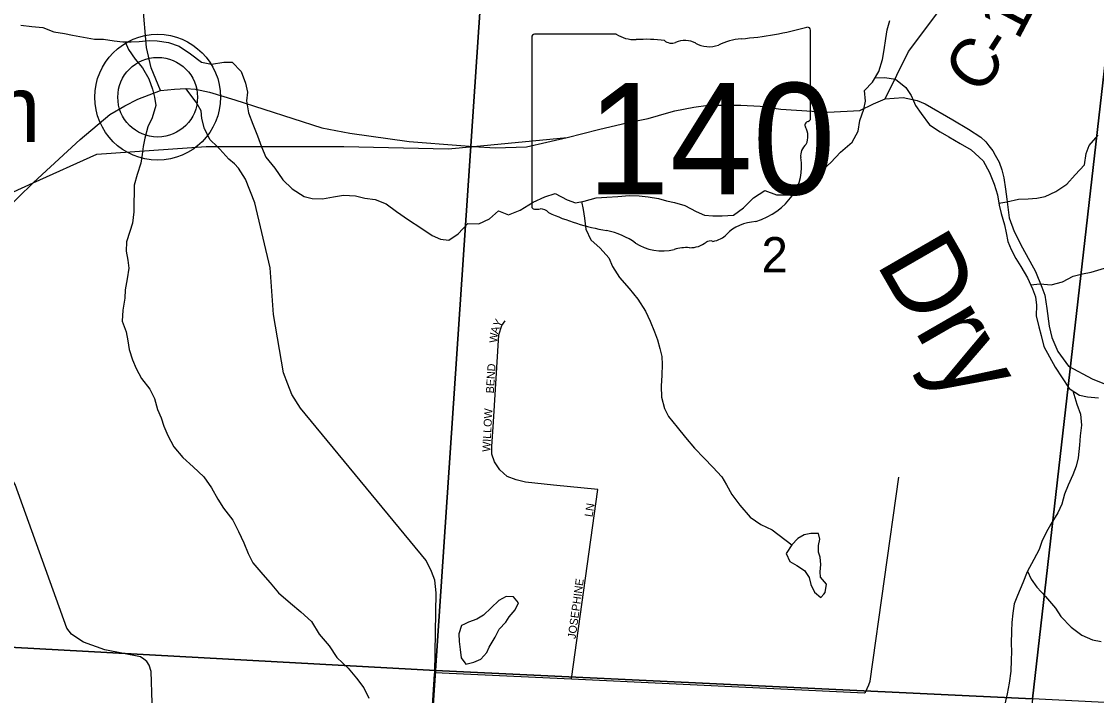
# Model space of a CAD drawing. Extents: x 1624196 to 2029251, y 146837 to 440034.
# Drawn here: x 1869991 to 1876705, y 275584 to 279793 of the extents above; entities that cross this region are included whole.
import ezdxf

# ---------------------------------------------------------------- set-up
doc = ezdxf.new("R2010")
doc.units = 0
for name, color, linetype in [('GM_P_State_Alignment', 7, 'Continuous'), ('GM_X_County_Road', 7, 'Continuous'), ('GM_X_County_Road_Text', 7, 'Continuous'), ('GM_X_Minor_Lake', 7, 'Continuous'), ('GM_X_Minor_River', 7, 'Continuous'), ('GM_X_Minor_River_Text', 7, 'Continuous'), ('GM_X_Section', 7, 'Continuous'), ('GM_X_Section_Text', 7, 'Continuous'), ('GM_X_State_Location', 7, 'Continuous'), ('GM_X_State_Route', 7, 'Continuous'), ('GM_X_State_Shield', 7, 'Continuous'), ('GM_X_Township_Road', 7, 'Continuous'), ('GM_X_Township_Subdivision', 7, 'Continuous'), ('GM_X_Township_Subdivision_Text', 7, 'Continuous'), ('GM_X_Unincorporated', 7, 'Continuous'), ('GM_X_Unincorporated_Location', 7, 'Continuous'), ('GM_X_Unincorporated_Text', 7, 'Continuous')]:
    doc.layers.add(name, color=color, linetype=linetype)

msp = doc.modelspace()

# ---------------------------------------------------------------- linework, layer by layer
at = {"layer": 'GM_P_State_Alignment'}
msp.add_lwpolyline([(1867348.5, 277261), (1867740.4, 277501.5), (1868036.8, 277693.6), (1868599.3, 278058.2), (1869156.1, 278392.2), (1869792.3, 278662.6), (1870063.5, 278785.3), (1870460.4, 278964.8), (1871144.4, 279012.5), (1871212, 279012.5), (1872003.4, 279012.5), (1872655.6, 278996.6), (1872814.3, 279012), (1873399, 279068.6)], dxfattribs=at)
at = {"layer": 'GM_X_County_Road'}
for points in [[(1870859, 279362.3), (1870800.2, 279503.3), (1870771.7, 279629.3), (1870748.1, 279900.3), (1870717, 280323.5), (1870716.2, 280333.6), (1870673.1, 280906.3), (1870628.6, 281264.1), (1870628.4, 281265.1)], [(1875384.9, 279309.3), (1875531.4, 279606.1), (1875733, 279873), (1875907.9, 280203.7), (1876040, 280486.9), (1876106.9, 280572.6), (1876209.1, 280677.3), (1876327.3, 280772.6), (1876409.6, 280821.1), (1876486.5, 280850.2), (1876607, 280880.7), (1876662, 280878.8), (1876755.9, 280866.5), (1876897.8, 280876.9), (1877059.5, 280965.1), (1877158.5, 281024.9), (1877171.2, 281032.5)], [(1872448.8, 273837.1), (1872571.1, 275715.8), (1872571.4, 275728), (1872581.1, 276225.3), (1872572.2, 276303.9), (1872551.8, 276357), (1872517.6, 276426.7), (1871733.8, 277377.9), (1871678.4, 277463.1), (1871653.9, 277528.4), (1871626.3, 277597.9), (1871565, 277963.8), (1871544.7, 278255), (1871447.8, 278659.4), (1871389.2, 278808.7), (1871346, 278876), (1871322, 278904.8), (1871284.7, 278932.4), (1871229.5, 278996.1), (1871212, 279012.5), (1871168.2, 279053.7), (1871133.4, 279123.4), (1871117.8, 279185.9), (1871113, 279235.1), (1871081.8, 279288), (1871016.8, 279374)]]:
    msp.add_lwpolyline(points, dxfattribs=at)
at = {"layer": 'GM_X_Minor_Lake'}
for points in [[(1875001.4, 276216.1), (1875011.6, 276227.7), (1875019.8, 276277.8), (1874982, 276322.1), (1874980.1, 276356.2), (1874984.3, 276402.3), (1874978.5, 276448.4), (1874968.7, 276478.6), (1874968.8, 276520.7), (1874977, 276560.7), (1874969.2, 276594.8), (1874921.1, 276595.1), (1874879, 276587.2), (1874840.8, 276563.4), (1874802.6, 276525.4)], [(1874802.6, 276525.4), (1874766.3, 276469.5), (1874790.1, 276421.2), (1874834.1, 276395), (1874882, 276364.7), (1874909.9, 276320.4), (1874921.7, 276276.3), (1874943.5, 276228), (1874983.4, 276195.8), (1875001.4, 276216.1)], [(1872912.4, 275885.1), (1872949.2, 275948.5), (1872973.5, 275998.5), (1873015.7, 276040.5), (1873035.9, 276074.4), (1873074.2, 276118.4), (1873094.4, 276162.4), (1873064.5, 276200.6), (1873018.4, 276200.8), (1872972.3, 276177), (1872875.7, 276085.2), (1872835.5, 276059.3), (1872783.4, 276041.5), (1872757, 276029.7)], [(1872757, 276029.7), (1872739.2, 276021.7), (1872723, 275969.6), (1872724.8, 275921.5), (1872730.5, 275871.3), (1872736.3, 275819.2), (1872766.2, 275778.9), (1872816.3, 275792.7), (1872860.5, 275810.6), (1872896.7, 275852.5), (1872912.4, 275885.1)]]:
    msp.add_lwpolyline(points, dxfattribs=at)
at = {"layer": 'GM_X_Minor_River'}
for points in [[(1869985.6, 279769.9), (1870055.7, 279761.5), (1870123.8, 279755.2), (1870191.8, 279728.8), (1870259.8, 279718.5), (1870309.9, 279708.2), (1870377.9, 279693.9), (1870445.9, 279681.5), (1870502, 279681.3), (1870570.1, 279672.9), (1870624.1, 279666.7), (1870676.2, 279666.4), (1870726.3, 279668.2), (1870788.4, 279673.9), (1870838.5, 279671.7), (1870908.6, 279661.3), (1870974.6, 279639), (1871046.5, 279590.5), (1871114.3, 279538.1), (1871176.4, 279525.8), (1871254.5, 279539.4), (1871306.6, 279539.2), (1871362.5, 279480.8), (1871390.2, 279408.5), (1871401.9, 279352.3), (1871395.7, 279298.2), (1871409.4, 279221.9), (1871435.1, 279151.6), (1871464.8, 279079.3), (1871490.6, 279011), (1871516.3, 278944.7)], [(1871516.3, 278944.7), (1871572.1, 278876.3), (1871623.9, 278803.9), (1871681.7, 278747.5), (1871755.6, 278699), (1871805.6, 278686.7), (1871869.7, 278684.4), (1871939.9, 278698.1), (1872002, 278707.9), (1872076.1, 278703.5), (1872136.1, 278689.2), (1872200.2, 278680.9), (1872268.2, 278654.5), (1872332.1, 278606.1), (1872407.9, 278553.6), (1872485.8, 278505.1), (1872555.7, 278456.7), (1872607.7, 278432.4), (1872659.8, 278426.1), (1872718, 278465.9), (1872778.4, 278531.8), (1872846.5, 278529.5), (1872914.7, 278561.3), (1872969.1, 278611.1), (1873033, 278584.8), (1873105.3, 278614.5), (1873187.6, 278664.3), (1873259.9, 278698), (1873324.1, 278717.8), (1873398, 278679.3), (1873452, 278661), (1873506.1, 278670.8), (1873580.3, 278692.5), (1873646.5, 278696.2), (1873714.6, 278699.9), (1873788.7, 278705.6), (1873848.8, 278703.3), (1873904.9, 278697), (1873968.9, 278686.7), (1874018.9, 278672.5), (1874069, 278662.2), (1874135, 278643.8), (1874204.9, 278605.4), (1874256.9, 278583.1), (1874309, 278578.9), (1874367, 278578.6), (1874437.2, 278582.3), (1874501.5, 278628.1), (1874563.8, 278692), (1874634.2, 278737.8), (1874706.1, 278709.4), (1874776.2, 278711.1), (1874842.5, 278748.9), (1874916.9, 278812.7), (1874981.2, 278854.5), (1875045.6, 278912.4), (1875105.9, 278976.2), (1875178.3, 279040.1), (1875216.7, 279108.1), (1875227, 279174.2), (1875251.3, 279244.3), (1875261.6, 279294.3), (1875255.9, 279362.5), (1875306.2, 279414.4), (1875346.5, 279480.4), (1875368.9, 279554.5), (1875379.2, 279616.6), (1875389.5, 279686.8), (1875397.8, 279740.8), (1875414, 279798.9)], [(1870638.2, 279666.6), (1870658, 279618.4), (1870699.8, 279558), (1870745.6, 279503.7), (1870785.4, 279435.3), (1870809.1, 279371.1), (1870820.9, 279320.9), (1870828.7, 279268.7), (1870806.3, 279190.6), (1870780, 279134.6), (1870761.7, 279064.5), (1870751.4, 279012.4), (1870745.2, 278962.3), (1870737, 278908.2), (1870712.6, 278838.2), (1870694.3, 278770.1), (1870694.1, 278720), (1870691.8, 278663.8), (1870691.5, 278603.7), (1870683.2, 278533.5), (1870667, 278481.5), (1870646.6, 278417.4), (1870644.4, 278359.3), (1870654.2, 278303.1), (1870661.9, 278252.9), (1870651.6, 278184.8), (1870637.3, 278116.7), (1870635.1, 278064.6), (1870622.7, 277990.5), (1870620.4, 277920.3), (1870644.2, 277854), (1870653.9, 277797.8), (1870663.7, 277743.6), (1870683.4, 277679.4), (1870707.2, 277625.1), (1870741, 277562.8), (1870792.8, 277496.4), (1870820.6, 277438.1), (1870840.3, 277369.9), (1870862.1, 277317.6), (1870879.9, 277265.4), (1870903.7, 277207.2), (1870941.4, 277136.8), (1870999.2, 277070.4), (1871063.1, 277011.9), (1871128.9, 276949.5), (1871176.7, 276881.1), (1871216.4, 276808.7), (1871252.2, 276752.4), (1871310, 276678), (1871345.7, 276607.6), (1871379.4, 276537.3), (1871407.2, 276471), (1871435, 276412.7), (1871498.7, 276340.2), (1871544.6, 276287.9), (1871596.4, 276225.5), (1871670.2, 276161), (1871736.1, 276106.5), (1871801.9, 276046.1), (1871849.6, 275965.7), (1871911.4, 275893.2), (1871961.2, 275820.8), (1872031, 275754.3), (1872082.8, 275691.9), (1872128.6, 275631.5), (1872160.3, 275567.2)], [(1875322.5, 279441.2), (1875382.4, 279442.2), (1875450.5, 279431.8), (1875514.3, 279381.4), (1875548.2, 279331.1), (1875575.9, 279268.8), (1875609.8, 279218.6), (1875661.5, 279148.1), (1875729.4, 279103.7), (1875783.4, 279073.4), (1875853.3, 279031), (1875923.2, 278990.6), (1875997.1, 278922), (1876036.8, 278849.7), (1876066.5, 278777.4), (1876086.3, 278711.1), (1876098, 278644.9), (1876109.8, 278592.7), (1876131.5, 278522.4), (1876141.3, 278472.3), (1876151.1, 278418.1), (1876172.9, 278367.9), (1876200.7, 278313.6), (1876232.5, 278263.3), (1876274.2, 278191), (1876306, 278122.6), (1876323.8, 278072.4), (1876331.6, 278020.3), (1876329.3, 277954.1), (1876345, 277885.9), (1876360.8, 277831.7), (1876376.5, 277763.4), (1876448, 277634.8), (1876491.8, 277568.4), (1876535.6, 277500), (1876599.5, 277459.6), (1876649.5, 277449.4), (1876717.6, 277443.1)], [(1876095.7, 278657.8), (1876146.1, 278666.7), (1876218.3, 278682.5), (1876278.4, 278686.2), (1876332.5, 278690), (1876384.7, 278699.8), (1876450.9, 278731.5), (1876519.2, 278777.3), (1876571.5, 278835.2), (1876629.9, 278897.1), (1876640.2, 278967.3), (1876660.5, 279017.3), (1876714.9, 279083.2)], [(1873488.1, 278667.6), (1873499.9, 278618.7), (1873507.7, 278564.5), (1873515.4, 278496.3), (1873547.1, 278430), (1873605, 278377.6), (1873658.8, 278317.2), (1873682.6, 278263), (1873726.4, 278194.6), (1873786.1, 278126.1), (1873839.9, 278057.7), (1873887.7, 277983.3), (1873917.4, 277921), (1873945.2, 277854.7), (1873963, 277804.5), (1873978.8, 277750.3), (1873990.6, 277700.1), (1873992.4, 277650), (1873990.1, 277583.8), (1873985.8, 277515.7), (1873987.5, 277447.5), (1874007.2, 277375.2), (1874033, 277325), (1874086.8, 277258.6), (1874138.6, 277194.2), (1874194.4, 277127.8), (1874254.2, 277065.3), (1874308, 277008.9), (1874365.8, 276948.5), (1874393.6, 276898.3), (1874427.4, 276838), (1874477.2, 276771.5), (1874543, 276697.1), (1874608.9, 276650.6), (1874678.8, 276618.2), (1874802.6, 276525.4)], [(1876294.2, 278148), (1876354.2, 278154.5), (1876422.3, 278148.2), (1876492.5, 278165.9), (1876560.7, 278201.7), (1876618.9, 278217.5), (1876673, 278227.2), (1876755.2, 278253)], [(1876558, 277485.8), (1876583.2, 277403.6), (1876605, 277341.3), (1876612.7, 277271.1), (1876604.4, 277205), (1876600.1, 277146.8), (1876591.7, 277068.7), (1876579.5, 277016.6), (1876557.2, 276962.6), (1876528.9, 276896.5), (1876504.6, 276840.5), (1876488.3, 276778.4), (1876464, 276724.4), (1876419.6, 276654.4), (1876391.4, 276602.4), (1876363.1, 276544.4), (1876346.8, 276494.3), (1876314.5, 276432.3), (1876272.1, 276356.3), (1876245.7, 276286.3), (1876211.4, 276208.2), (1876191.1, 276156.2), (1876182.8, 276098.1), (1876176.6, 276040), (1876174.3, 275985.8), (1876172, 275907.6), (1876173.7, 275857.5), (1876173.5, 275803.4), (1876171.2, 275735.2), (1876160.8, 275661.1), (1876148.5, 275593), (1876130.2, 275520.9)], [(1876274, 276359.7), (1876297.9, 276310.1), (1876331.8, 276259.8), (1876387.6, 276201.4), (1876449.4, 276129), (1876483.2, 276076.7), (1876547, 276010.2), (1876612.9, 275959.8), (1876680.8, 275931.4), (1876734.9, 275921.1)]]:
    msp.add_lwpolyline(points, dxfattribs=at)
at = {"layer": 'GM_X_Section'}
for points in [[(1866257.2, 281575.1), (1872946.7, 281242), (1872577.6, 275738.7), (1866452.3, 276073.9)], [(1872946.7, 281242), (1876934.4, 281070.2), (1876305.4, 275561.9), (1872577.6, 275738.7)], [(1876934.4, 281070.2), (1882345.6, 280681.5), (1882034.8, 275242.1), (1881890.9, 275280.6), (1876305.4, 275561.9)], [(1866452.3, 276073.9), (1872577.6, 275738.7), (1872207.6, 270274.4), (1866878.3, 270602.6)], [(1872577.6, 275738.7), (1876305.4, 275561.9), (1875663.4, 270106.6), (1872207.6, 270274.4)]]:
    msp.add_lwpolyline(points, close=True, dxfattribs=at)
at = {"layer": 'GM_X_State_Route'}
for points in [[(1869876.8, 278601.4), (1870063.5, 278785.3), (1870091.7, 278813), (1870357, 279054.9), (1870541.7, 279211.1), (1870635.7, 279266.5), (1870716.3, 279308.5), (1870859, 279362.3), (1870946.3, 279370.7), (1871016.8, 279374), (1871077.3, 279370.7), (1871164.6, 279350.5), (1871322.4, 279303.5), (1871866.6, 279128.8), (1872041.9, 279095.2), (1872411.8, 279042.3), (1872735.2, 279017.4), (1872814.3, 279012), (1872949.2, 279002.8), (1873144.8, 279010.1), (1873399, 279068.6), (1873594.6, 279118), (1873780.2, 279161.9), (1873904.3, 279186.7), (1874033.5, 279223.8)], [(1874033.5, 279223.8), (1874070.9, 279234.5), (1874189.6, 279257.6), (1874279.9, 279270), (1874340.2, 279270), (1874483.8, 279270), (1874604.3, 279262.9), (1874733.6, 279245.2), (1875028.2, 279226.3), (1875227.7, 279236.9), (1875312.5, 279279.3), (1875384.9, 279309.3), (1875497.9, 279318.2), (1875584.4, 279298.8), (1875635.6, 279279.3), (1875808.3, 279177.6), (1875906.5, 279120.9), (1875982.8, 279071.2), (1876015.2, 279041.1), (1876033.7, 279016.9), (1876058, 278985.6), (1876073, 278957.9), (1876097.3, 278913.9), (1876113.4, 278866.5), (1876126.2, 278815.6), (1876137.7, 278745.1), (1876144.7, 278683.8), (1876159.7, 278565.8), (1876190.4, 278480.2), (1876243.9, 278378.3), (1876325.1, 278231.5), (1876364.8, 278133.1), (1876382, 278083), (1876395.9, 278000.1), (1876410, 277889.8), (1876425.8, 277818.6), (1876464.1, 277731.6), (1876531.3, 277639.2), (1876679, 277561.4), (1877104.8, 277388.7)]]:
    msp.add_lwpolyline(points, dxfattribs=at)
at = {"layer": 'GM_X_State_Shield'}
for p, q in [((1873178.4, 279694.8), (1873178.4, 278638.2)), ((1873705.2, 279713), (1873195.6, 279713)), ((1874918.6, 279186.5), (1874918.6, 279739.2)), ((1874918.5, 279186.6), (1874918.6, 279186.5))]:
    msp.add_line(p, q, dxfattribs=at)
for centre, major_axis, start_param, end_param in [((1874298.7, 281153.6), (1845.5, 0), 4.814394, 5.042369), ((1874899.3, 279741.5), (19.4, 0), 6.141152, 7.989035), ((1873198.4, 279697.1), (20.2, 0), 1.712693, 3.28349), ((1873826.5, 279835.7), (195.5, 0), 4.042523, 4.731795), ((1873891.4, 279119.8), (702, 0), 1.404758, 1.657858), ((1874133.6, 279580.4), (117.3, 0), 0.950623, 2.079405), ((1874534.1, 279390.3), (371.3, 0), 1.699011, 2.107814), ((1874050.7, 279702.6), (56.4, 0), 3.836095, 5.185415), ((1874284.9, 279747.9), (141.1, 0), 4.081561, 5.145723), ((1874914.1, 279145.9), (30, 0), 1.883978, 3.671073), ((1874898, 279184.3), (20.7, 0), 5.05454, 6.418171), ((1874723.4, 279076), (180, 0), 5.934695, 6.695948), ((1874988, 278955.1), (130.9, 0), 2.387724, 3.262537), ((1874402.1, 278884.8), (461.6, 0), 5.101752, 6.440018), ((1873198.5, 278635.9), (20.3, 0), 3.00124, 4.508301), ((1873201.6, 278744), (155.2, 0), 4.665946, 4.897461), ((1873233.4, 278577.2), (56, 0), 0.519207, 1.627899), ((1873940, 279526.6), (1332.7, 0), 4.195997, 4.488961), ((1874596.7, 278341.5), (252.8, 0), 1.647645, 2.488434), ((1873542.7, 278163.5), (417, 0), 0.823519, 1.323587), ((1873993.6, 278572), (264.6, 0), 4.026481, 4.996735), ((1874165.8, 278492.9), (141, 0), 4.691044, 5.507374), ((1874293.4, 278390.5), (39.7, 0), 1.147584, 2.315152), ((1874276.4, 278535.8), (149.1, 0), 4.937069, 5.64225), ((1874146.5, 278206.7), (217.4, 0), 1.495662, 1.94098)]:
    msp.add_ellipse(centre, major_axis=major_axis, ratio=0.8, start_param=start_param, end_param=end_param, dxfattribs=at)
at = {"layer": 'GM_X_Township_Road'}
for points in [[(1870818.5, 275147.3), (1870801.2, 275733.2), (1870787.2, 275772.3), (1870772.9, 275796.8), (1870754.6, 275811.1), (1870734.2, 275824.3), (1870510.1, 275869.4), (1870378.3, 275917.3), (1870342.3, 275939.7), (1870303.5, 275966.2), (1870273.1, 276004.9), (1869950, 276901.8), (1869930.1, 276936.7), (1869891.3, 276971.4), (1869887.5, 276974.4), (1869881.3, 276979.5)], [(1872571.4, 275728), (1873426.7, 275687.3), (1875257.1, 275600.4), (1875262.8, 275605.1), (1875283.2, 275650), (1875292.1, 275672.2), (1875471.1, 276946.9)]]:
    msp.add_lwpolyline(points, dxfattribs=at)
at = {"layer": 'GM_X_Township_Subdivision'}
for points in [[(1873590.1, 276869.4), (1873313.6, 276897), (1873138.5, 276915.3), (1873080.2, 276930.3), (1873025.2, 276950.3), (1872978.5, 276992), (1872945.1, 277043.7), (1872928.4, 277090.4), (1872928.4, 277138.7), (1872938.4, 277292.1), (1872971.8, 277835.7), (1872991.8, 277894), (1873011.8, 277924)], [(1873426.7, 275687.3), (1873590.1, 276869.4)]]:
    msp.add_lwpolyline(points, dxfattribs=at)
at = {"layer": 'GM_X_Unincorporated'}
for radius in [392.8, 249]:
    msp.add_circle((1870841.1, 279319.8), radius, dxfattribs=at)
at = {"layer": 'GM_X_Unincorporated_Location'}
msp.add_line((1870841.1, 279319.8), (1870841.1, 279319.8), dxfattribs=at)

# ---------------------------------------------------------------- texts
at = {"layer": 'GM_X_County_Road_Text'}
for s, rotation, p in [('1', 62.30898, (1876215.4, 279669.1)), ('C', 53.49542, (1875975.6, 279324.6)), ('-', 57.38356, (1876134.8, 279541))]:
    msp.add_text(s, height=300, rotation=rotation, dxfattribs=at).set_placement(p)
at = {"layer": 'GM_X_Minor_River_Text'}
msp.add_text('Dry', height=499.99, rotation=300.00099, dxfattribs=at).set_placement((1875322.7, 278285.4))
at = {"layer": 'GM_X_Section_Text'}
msp.add_text('2', height=221, rotation=0.00001, dxfattribs=at).set_placement((1874613.1, 278225.4))
at = {"layer": 'GM_X_State_Location'}
for s in ['s', 'r']:
    msp.add_text(s, height=1, dxfattribs=at).set_placement((1874029, 279096.3))
msp.add_text('140', height=1, rotation=0.00001, dxfattribs=at).set_placement((1873676, 279023.5))
at = {"layer": 'GM_X_State_Shield'}
msp.add_text('140', height=696.1, dxfattribs=at).set_placement((1873522.2, 278712.7))
at = {"layer": 'GM_X_Township_Subdivision_Text'}
for s, rotation, p in [('Y', 63.37141, (1872978.4, 277878.7)), ('A', 72.34609, (1872965.8, 277838.7)), ('W', 86.11322, (1872962.5, 277784.7)), ('BEND', 86.42564, (1872940.6, 277469.4)), ('WILLOW', 87.08371, (1872918.5, 277104)), ('LN', 81.02057, (1873556.7, 276695.9)), ('JOSEPHINE', 82.09419, (1873451, 275934.5))]:
    msp.add_text(s, height=50, rotation=rotation, dxfattribs=at).set_placement(p)
at = {"layer": 'GM_X_Unincorporated_Text'}
msp.add_text('Slocum', height=417, rotation=0.00001, dxfattribs=at).set_placement((1868250.8, 279039.4))

doc.saveas('drawing.dxf')
